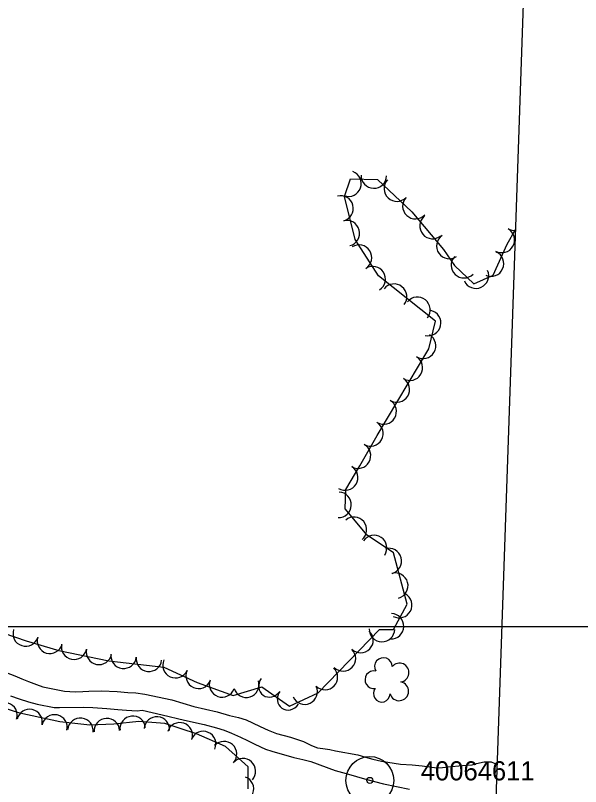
# Model space of a CAD drawing. Extents: x 591954 to 597000, y 198576 to 213500.
# Drawn here: x 594515.3 to 594692.6, y 210949.8 to 211191.6 of the extents above; entities that cross this region are included whole.
import ezdxf

# ---------------------------------------------------------------- set-up
doc = ezdxf.new("R2010")
doc.units = 0
for name, color, linetype in [('Level 10', 7, 'Continuous'), ('Level 17', 7, 'Continuous'), ('Level 18', 7, 'Continuous'), ('Level 4', 7, 'Continuous'), ('Level 6', 7, 'Continuous')]:
    doc.layers.add(name, color=color, linetype=linetype)

msp = doc.modelspace()

# ---------------------------------------------------------------- linework, layer by layer
at = {"layer": 'Level 10'}
msp.add_line((593000, 211000), (595000, 211000), dxfattribs=at)
msp.add_line((593000, 211000), (595000, 211000), dxfattribs=at)
at = {"layer": 'Level 17'}
for points in [[(594500.29, 210992.41), (594502.12, 210991.18), (594503.62, 210990.18), (594507.44, 210988.04), (594509.73, 210986.76), (594512.38, 210985.65), (594515.13, 210984.54), (594517.33, 210983.63), (594519.39, 210982.77), (594521.95, 210981.86), (594523.87, 210981.15), (594527.6, 210980.38), (594530.72, 210979.78), (594534.08, 210979.56), (594536.45, 210979.67), (594538.38, 210979.74), (594542.28, 210979.82), (594547.27, 210979.61), (594550.6, 210979.36), (594553.06, 210979.2), (594555.93, 210978.79)], [(594555.93, 210978.79), (594564.37, 210977.01), (594571.27, 210974.9), (594578.62, 210973.24), (594582.44, 210972.15), (594585.26, 210971.5), (594587.68, 210970.72), (594589.65, 210969.87), (594592.1, 210968.69), (594594.63, 210967.54), (594597.19, 210966.45), (594601.59, 210965.38), (594605.73, 210963.97), (594608.19, 210962.71), (594610.08, 210962.03), (594611.79, 210961.81), (594613.9, 210961.44), (594615.72, 210961.08), (594622.76, 210959.77), (594625.16, 210959.04), (594627.45, 210958.43), (594630.19, 210957.83), (594636.14, 210956.92), (594639.73, 210956.69), (594642.94, 210956.35), (594647.5, 210955.77), (594649.28, 210955.82), (594651.12, 210956.08), (594655.54, 210956.47), (594658.56, 210956.67), (594659.98, 210957.07), (594662.33, 210957.55), (594664.58, 210957.59), (594666.43, 210956.79)], [(594513.78, 210978.26), (594516.48, 210977.36), (594519.38, 210976.44), (594522.17, 210975.66), (594527.45, 210974.63), (594529.19, 210974.66), (594536.81, 210974.77), (594539.57, 210974.6), (594544.04, 210974.37), (594547.4, 210974.05), (594550.2, 210973.76), (594553.53, 210973.58), (594555.11, 210973.79), (594561.37, 210972.36), (594568.37, 210970.65), (594574.49, 210969.29), (594578.43, 210968.22), (594580.78, 210967.52), (594583.12, 210966.6), (594585.91, 210965.35), (594588.14, 210964.26), (594590.46, 210963.11), (594593.77, 210961.61), (594595.77, 210960.92), (594602.68, 210958.95), (594605.45, 210958.33), (594607.94, 210957.67), (594615.61, 210954.9), (594619.1, 210953.91), (594622.35, 210952.96), (594625.51, 210952.03), (594630.78, 210950.73), (594638.97, 210949.03)]]:
    msp.add_lwpolyline(points, dxfattribs=at)
at = {"layer": 'Level 18'}
for points in [[(594629.56, 210999.14), (594633.95, 210999.06), (594638.21, 211007.01), (594633.89, 211023.17), (594625.66, 211028.63), (594618.73, 211036.92), (594618.99, 211043.02), (594623.39, 211050.42), (594628.79, 211059.97), (594645.06, 211087.08), (594647.07, 211095.8), (594629.24, 211109.98), (594621.94, 211121.35), (594618.52, 211134.9), (594620.47, 211140.41), (594628.89, 211140.16), (594639.66, 211130.06), (594649.63, 211118.27), (594653.08, 211113.24), (594659.11, 211107.45), (594665.18, 211110.17), (594669.57, 211119.9), (594672.19, 211124.53)], [(594495.99, 211011.29), (594504.25, 211000.52), (594511.68, 210997.9), (594518.65, 210995.58), (594528.97, 210992.54), (594544.61, 210989.31), (594561.85, 210987.27), (594572.37, 210982.47), (594583.63, 210978.37), (594592.57, 210981.13), (594601.25, 210975.1), (594610.28, 210979.24), (594629.56, 210999.14)], [(594588.32, 210949.13), (594588.32, 210955.99), (594581.27, 210962.4), (594572.11, 210966.38), (594562.22, 210969.66), (594554.01, 210970.26), (594546.2, 210969.44), (594538.7, 210969.07), (594529.24, 210970.16), (594516.72, 210972.88), (594505.49, 210976.42), (594493.38, 210984.35), (594487.25, 210985.29)]]:
    msp.add_lwpolyline(points, dxfattribs=at)
for centre, radius, start, end in [((594630.77, 210987.44), 2.78, 1.3946, 209.1675), ((594635.81, 210985.58), 2.97, 278.4237, 139.6575), ((594627.77, 210983.36), 2.78, 78.0716, 279.0826), ((594635.7, 210979.73), 2.97, 196.0745, 79.0477), ((594630.23, 210978.96), 2.61, 140.7797, 358.7123)]:
    msp.add_arc(centre, radius, start, end, dxfattribs=at)
for centre, major_axis, ratio, start_param, end_param in [((594619.83, 211138.89), (-2.25, -3.31), 0.998903, 0.258632, 3.399957), ((594627.75, 211141.43), (-3.66, -1.61), 0.999862, 5.839708, 8.981034), ((594634.96, 211137.33), (-2.92, 2.74), 0.999855, 0.000134, 3.141459), ((594617.32, 211131.13), (-0.14, -4), 0.999257, 0.282425, 3.42375), ((594640.8, 211131.86), (-2.92, 2.74), 0.999855, 0.000134, 3.141459), ((594646.17, 211125.61), (-3.08, 2.55), 0.999755, 6.10693, 9.248255), ((594619.28, 211123.37), (-0.14, -4), 0.999257, 0.282425, 3.42375), ((594667.93, 211121.25), (-1.45, -3.73), 0.998975, 6.140464, 9.281789), ((594671.87, 211128.21), (-1.45, -3.73), 0.998975, 6.140464, 6.732907), ((594651.45, 211119.32), (-2.84, 2.81), 0.999658, 6.094115, 9.23544), ((594623.09, 211115.69), (-0.28, -3.99), 0.999441, 0.641005, 3.78233), ((594664.52, 211113.81), (-0.49, -3.97), 0.998878, 5.982008, 9.123333), ((594656.01, 211113.33), (-3.07, 2.57), 0.999845, 6.215303, 9.356628), ((594627.41, 211108.96), (-0.28, -3.99), 0.999441, 0.641005, 3.78233), ((594659.8, 211110.05), (-3.72, -1.47), 0.99948, 0.046814, 3.18814), ((594634.1, 211103.45), (-0.15, -4), 0.999738, 0.93612, 4.077445), ((594641.44, 211099.34), (-0.15, -4), 0.999738, 0.93612, 4.077445), ((594644.79, 211095.22), (-0.8, -3.92), 0.998993, 6.258421, 9.399746), ((594643.2, 211088.04), (-1.79, -3.58), 0.998998, 6.205515, 9.34684), ((594639.08, 211081.19), (-1.79, -3.58), 0.998998, 6.205515, 9.34684), ((594634.97, 211074.33), (-1.79, -3.58), 0.998998, 6.205515, 9.34684), ((594630.85, 211067.47), (-1.79, -3.58), 0.998998, 6.205515, 9.34684), ((594626.72, 211060.56), (-1.01, -3.87), 0.998925, 6.024849, 9.166175), ((594622.78, 211053.6), (-1.01, -3.87), 0.998925, 6.024849, 9.166175), ((594618.76, 211046.73), (-1.21, -3.81), 0.998948, 6.053382, 9.194707), ((594616.69, 211038.19), (-0.02, -4), 0.999077, 6.245156, 9.386481), ((594621.5, 211030.35), (1.59, -3.67), 0.999736, 0.286233, 3.427559), ((594627.84, 211024.66), (1.67, -3.63), 0.999933, 0.553582, 3.694907), ((594632.42, 211020.56), (0.59, -3.96), 0.99932, 0.113833, 3.255158), ((594634.48, 211012.83), (0.59, -3.96), 0.99932, 0.113833, 3.255158), ((594635.7, 211006.75), (-2.06, -3.43), 0.998987, 0.049434, 3.190759), ((594633.16, 211000.13), (-0.02, -4), 0.999077, 6.245156, 9.386481), ((594518.54, 210997.82), (-3.79, -1.27), 0.998127, 5.639077, 8.780402), ((594623.57, 210995.73), (-3.78, 1.32), 0.98206, 1.145243, 4.286568), ((594630.31, 210999.22), (-4, 0.08), 0.999881, 0.000134, 3.141459), ((594526.13, 210995.55), (-3.94, -0.67), 0.998379, 5.827004, 8.968329), ((594533.72, 210993.69), (-3.56, -1.82), 0.997417, 5.605478, 8.746803), ((594541.55, 210992.08), (-3.56, -1.82), 0.997417, 5.605478, 8.746803), ((594549.26, 210990.87), (-3.99, -0.24), 0.998096, 6.104958, 9.246283), ((594618.08, 210989.98), (-3.78, 1.32), 0.98206, 1.145243, 4.286568), ((594557.2, 210989.93), (-3.99, -0.24), 0.998096, 6.104958, 9.246283), ((594565.51, 210987.9), (-3.79, 1.28), 0.999109, 6.180664, 9.321989), ((594572.79, 210984.58), (-3.79, 1.28), 0.999109, 6.180664, 9.321989), ((594612.41, 210984.12), (-3.78, 1.32), 0.98206, 1.145243, 4.286568), ((594580.14, 210981.87), (-3.98, -0.38), 0.998634, 5.83763, 8.978955), ((594595.36, 210981.73), (-2.5, -3.12), 0.888015, 4.773764, 7.915089), ((594587.74, 210981.79), (-3.5, -1.94), 0.996942, 6.07662, 9.217945), ((594606.07, 210979.61), (-3.82, -1.19), 0.996836, 0.12704, 3.268365), ((594601.2, 210977.68), (-2.5, -3.12), 0.888015, 4.773764, 7.915089), ((594511.85, 210972.22), (2.74, 2.91), 0.999964, 5.162597, 8.303922), ((594519.75, 210970.08), (3.91, -0.85), 0.99998, 0, 3.141325), ((594527.57, 210968.38), (3.91, -0.85), 0.99998, 0, 3.141325), ((594535.7, 210967.31), (3.67, 1.59), 0.999945, 5.760376, 8.901701), ((594544.01, 210967.23), (3.18, 2.43), 0.999866, 5.678498, 8.819823), ((594552.1, 210967.95), (3.05, 2.59), 0.999837, 5.684072, 8.825397), ((594559.7, 210967.74), (2.21, 3.33), 0.999781, 5.225793, 8.367118), ((594566.9, 210965.9), (2.02, 3.45), 0.999877, 4.923008, 8.064333), ((594574.21, 210963.18), (1.73, 3.61), 0.999837, 4.749527, 7.890852), ((594580.76, 210960.03), (-1.12, -3.84), 0.999803, 1.116869, 4.258194), ((594586.68, 210954.66), (-1.12, -3.84), 0.999803, 1.116869, 4.258194), ((594586.08, 210949.08), (-1.47, -3.72), 0.999579, 0.027018, 3.168343)]:
    msp.add_ellipse(centre, major_axis=major_axis, ratio=ratio, start_param=start_param, end_param=end_param, dxfattribs=at)
at = {"layer": 'Level 4'}
msp.add_lwpolyline([(594680.9, 211377.91), (594650.27, 210486.83)], dxfattribs=at)
at = {"layer": 'Level 6'}
for radius in [7.5, 0.96]:
    msp.add_circle((594626.5, 210951.78), radius, dxfattribs=at)

# ---------------------------------------------------------------- texts
msp.add_text('40064611', height=6, dxfattribs=at).set_placement((594642.5, 210951.78))

doc.saveas('drawing.dxf')
